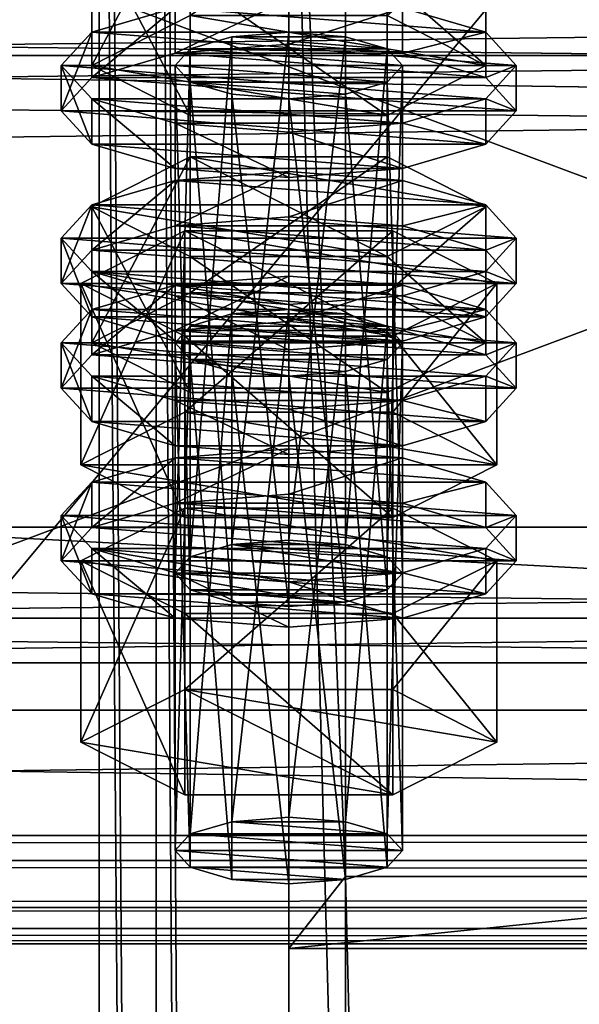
# Model space of a CAD drawing. Header units: millimetres. Extents: x 60485 to 71303, y 100 to 16900.
# Tile 432 of 656: x 68366 to 68395, y 8321 to 8373. Entities that reach past the tile are written whole.
import ezdxf

# ---------------------------------------------------------------- set-up
doc = ezdxf.new("R2010")
doc.units = ezdxf.units.MM
for name, color, linetype in [('13', 7, 'Continuous'), ('3', 7, 'Continuous'), ('4', 7, 'Continuous'), ('6', 7, 'Continuous'), ('7', 7, 'Continuous'), ('9', 7, 'Continuous')]:
    doc.layers.add(name, color=color, linetype=linetype)

msp = doc.modelspace()

# ---------------------------------------------------------------- meshes
at = {"layer": '13', "color": 20}
mesh = msp.add_polyface(dxfattribs=at)
corners = [(68374.804, 8358.519, 5610.701), (68385.196, 8365.692, 5612.894), (68374.804, 8365.692, 5612.894), (68385.196, 8360.429, 5630.107), (68369.608, 8363.06, 5621.5), (68374, 8343.73, 5563.306), (68374.804, 8371.384, 5568.624), (68374, 8370.506, 5571.492), (68374.804, 8344.607, 5560.437), (68377, 8372.026, 5566.523), (68377, 8345.249, 5558.337), (68380, 8372.261, 5565.755), (68374.804, 8369.629, 5574.361), (68380, 8368.752, 5577.23), (68377, 8368.987, 5576.462), (68385.196, 8369.629, 5574.361), (68386, 8370.506, 5571.492), (68385.196, 8371.384, 5568.624), (68369.608, 8370.506, 5571.492), (68374.804, 8373.138, 5562.886), (68374.804, 8380.31, 5565.078), (68369.608, 8377.679, 5573.685), (68385.196, 8380.31, 5565.078), (68385.196, 8367.875, 5580.099), (68374.804, 8367.875, 5580.099), (68374.804, 8375.047, 5582.292), (68390.392, 8370.506, 5571.492), (68385.196, 8375.047, 5582.292), (68390.392, 8377.679, 5573.685), (68368, 8368.116, 5570.761), (68369.608, 8369.87, 5565.024), (68369.608, 8372.261, 5565.755), (68368, 8370.506, 5571.492), (68374, 8371.154, 5560.823), (68374, 8373.545, 5561.554), (68380, 8371.624, 5559.286), (68380, 8374.015, 5560.017), (68380, 8364.607, 5582.237), (68374, 8365.077, 5580.7), (68374, 8367.468, 5581.431), (68380, 8366.998, 5582.968), (68369.608, 8366.362, 5576.499), (68369.608, 8368.752, 5577.23), (68390.392, 8369.87, 5565.024), (68392, 8368.116, 5570.761), (68390.392, 8366.362, 5576.499), (68386, 8365.077, 5580.7), (68386, 8367.468, 5581.431), (68390.392, 8368.752, 5577.23), (68392, 8370.506, 5571.492), (68390.392, 8372.261, 5565.755), (68374, 8362.053, 5558.041), (68380, 8364.914, 5557.234), (68374, 8364.444, 5558.772), (68390.392, 8363.16, 5562.972), (68369.608, 8363.16, 5562.972), (68386, 8364.444, 5558.772)]
mesh.append_faces([[corners[k] for k in face] for face in [(0, 1, 2, 2), (5, 6, 7, 7), (8, 9, 6, 6), (10, 11, 9, 9), (12, 13, 14, 14), (18, 20, 21, 21), (19, 22, 20, 20), (24, 21, 25, 25), (23, 18, 24, 24), (21, 27, 25, 25), (29, 31, 32, 32), (30, 34, 31, 31), (33, 36, 34, 34), (37, 39, 40, 40), (38, 42, 39, 39), (41, 32, 42, 42), (46, 38, 37, 37), (51, 52, 53, 53), (56, 53, 52, 52)]], dxfattribs={"vtx0": -1, "color": 20})
mesh.append_faces([[corners[k] for k in face] for face in [(3, 4, 2, 2), (15, 12, 7, 7), (16, 7, 6, 6), (17, 6, 9, 9), (26, 19, 18, 18), (28, 21, 20, 20), (43, 33, 30, 30), (44, 30, 29, 29), (45, 29, 41, 41), (46, 41, 38, 38), (47, 39, 42, 42), (48, 42, 32, 32), (49, 32, 31, 31), (50, 31, 34, 34), (54, 55, 53, 53)]], dxfattribs={"vtx0": -1, "vtx2": -1, "vtx3": -1, "color": 20})
mesh.append_faces([[corners[k] for k in face] for face in [(18, 19, 20, 20), (23, 24, 25, 25), (24, 18, 21, 21), (29, 30, 31, 31), (30, 33, 34, 34), (33, 35, 36, 36), (37, 38, 39, 39), (38, 41, 42, 42), (41, 29, 32, 32)]], dxfattribs={"vtx2": -1, "vtx3": -1, "color": 20})
mesh = msp.add_polyface(dxfattribs=at)
corners = [(68390.392, 8363.06, 5621.5), (68374.804, 8365.692, 5612.894), (68385.196, 8365.692, 5612.894), (68380, 8345.484, 5557.568), (68383, 8372.026, 5566.523), (68380, 8372.261, 5565.755), (68383, 8345.249, 5558.337), (68385.196, 8371.384, 5568.624), (68385.196, 8344.607, 5560.437), (68386, 8370.506, 5571.492), (68380, 8368.752, 5577.23), (68374.804, 8369.629, 5574.361), (68383, 8368.987, 5576.462), (68385.196, 8369.629, 5574.361), (68374, 8370.506, 5571.492), (68374.804, 8371.384, 5568.624), (68377, 8372.026, 5566.523), (68374.804, 8373.138, 5562.886), (68385.196, 8373.138, 5562.886), (68385.196, 8380.31, 5565.078), (68390.392, 8370.506, 5571.492), (68390.392, 8377.679, 5573.685), (68385.196, 8367.875, 5580.099), (68385.196, 8375.047, 5582.292), (68374.804, 8375.047, 5582.292), (68369.608, 8370.506, 5571.492), (68369.608, 8377.679, 5573.685), (68374.804, 8380.31, 5565.078), (68380, 8371.624, 5559.286), (68386, 8371.154, 5560.823), (68386, 8373.545, 5561.554), (68380, 8374.015, 5560.017), (68390.392, 8369.87, 5565.024), (68390.392, 8372.261, 5565.755), (68392, 8368.116, 5570.761), (68392, 8370.506, 5571.492), (68390.392, 8366.362, 5576.499), (68390.392, 8368.752, 5577.23), (68386, 8365.077, 5580.7), (68386, 8367.468, 5581.431), (68380, 8364.607, 5582.237), (68380, 8366.998, 5582.968), (68374, 8371.154, 5560.823), (68369.608, 8369.87, 5565.024), (68368, 8368.116, 5570.761), (68369.608, 8366.362, 5576.499), (68374, 8367.468, 5581.431), (68369.608, 8368.752, 5577.23), (68368, 8370.506, 5571.492), (68369.608, 8372.261, 5565.755), (68374, 8373.545, 5561.554)]
mesh.append_faces([[corners[k] for k in face] for face in [(0, 1, 2, 2), (3, 4, 5, 5), (6, 7, 4, 4), (8, 9, 7, 7), (4, 16, 5, 5), (18, 21, 19, 19), (20, 23, 21, 21), (22, 24, 23, 23), (17, 20, 18, 18), (21, 27, 19, 19), (28, 30, 31, 31), (29, 33, 30, 30), (32, 35, 33, 33), (34, 37, 35, 35), (36, 39, 37, 37), (38, 41, 39, 39), (42, 29, 28, 28), (46, 39, 41, 41), (30, 50, 31, 31)]], dxfattribs={"vtx0": -1, "color": 20})
mesh.append_faces([[corners[k] for k in face] for face in [(10, 11, 12, 12), (12, 11, 13, 13), (13, 14, 9, 9), (9, 15, 7, 7), (7, 16, 4, 4), (20, 25, 22, 22), (23, 26, 21, 21), (29, 42, 32, 32), (32, 43, 34, 34), (34, 44, 36, 36), (36, 45, 38, 38), (39, 47, 37, 37), (37, 48, 35, 35), (35, 49, 33, 33), (33, 50, 30, 30)]], dxfattribs={"vtx0": -1, "vtx1": -1, "color": 20})
mesh.append_faces([[corners[k] for k in face] for face in [(17, 18, 19, 19), (18, 20, 21, 21), (20, 22, 23, 23), (28, 29, 30, 30), (29, 32, 33, 33), (32, 34, 35, 35), (34, 36, 37, 37), (36, 38, 39, 39), (38, 40, 41, 41)]], dxfattribs={"vtx2": -1, "vtx3": -1, "color": 20})
mesh = msp.add_polyface(dxfattribs=at)
corners = [(68385.196, 8356.765, 5616.439), (68374.804, 8356.765, 5616.439), (68377, 8357.407, 5614.339), (68383, 8357.407, 5614.339), (68380, 8357.642, 5613.57), (68369.608, 8355.888, 5619.308), (68374.804, 8358.519, 5610.701), (68374.804, 8365.692, 5612.894), (68369.608, 8363.06, 5621.5), (68385.196, 8353.257, 5627.914), (68374.804, 8353.257, 5627.914), (68374.804, 8360.429, 5630.107), (68385.196, 8360.429, 5630.107), (68369.608, 8355.251, 5612.839), (68374, 8356.536, 5608.639), (68374, 8358.926, 5609.369), (68369.608, 8357.642, 5613.57), (68380, 8357.006, 5607.101), (68380, 8359.396, 5607.832), (68390.392, 8357.642, 5613.57), (68386, 8358.926, 5609.369), (68374, 8343.73, 5563.306), (68374.804, 8344.607, 5560.437), (68374.804, 8371.384, 5568.624), (68377, 8345.249, 5558.337), (68377, 8372.026, 5566.523), (68380, 8345.484, 5557.568), (68380, 8372.261, 5565.755), (68380, 8341.976, 5569.044), (68377, 8368.987, 5576.462), (68380, 8368.752, 5577.23), (68377, 8342.211, 5568.275), (68374.804, 8369.629, 5574.361), (68374.804, 8342.853, 5566.175), (68374, 8370.506, 5571.492), (68369.03, 8349.452, 5565.055), (68374.515, 8361.792, 5558.894), (68369.03, 8359.015, 5567.979), (68374.515, 8352.229, 5555.97), (68385.485, 8361.792, 5558.894), (68385.485, 8356.237, 5577.064), (68374.515, 8356.237, 5577.064), (68368, 8359.015, 5567.979), (68369.608, 8360.769, 5562.241), (68369.608, 8363.16, 5562.972), (68368, 8361.406, 5568.71), (68374, 8362.053, 5558.041), (68374, 8364.444, 5558.772), (68380, 8362.523, 5556.503), (68380, 8364.914, 5557.234), (68380, 8355.506, 5579.455), (68374, 8355.976, 5577.917), (68374, 8358.367, 5578.648), (68380, 8357.897, 5580.186), (68369.608, 8357.261, 5573.717), (68369.608, 8359.651, 5574.448), (68386, 8362.053, 5558.041), (68390.392, 8360.769, 5562.241), (68392, 8359.015, 5567.979), (68390.392, 8357.261, 5573.717), (68390.392, 8359.651, 5574.448), (68392, 8361.406, 5568.71)]
mesh.append_faces([[corners[k] for k in face] for face in [(3, 2, 4, 4), (5, 7, 8, 8), (10, 8, 11, 11), (8, 12, 11, 11), (13, 15, 16, 16), (14, 18, 15, 15), (20, 15, 18, 18), (28, 29, 30, 30), (31, 32, 29, 29), (33, 34, 32, 32), (35, 36, 37, 37), (38, 39, 36, 36), (37, 40, 41, 41), (42, 44, 45, 45), (43, 47, 44, 44), (50, 52, 53, 53), (51, 55, 52, 52), (54, 45, 55, 55), (46, 56, 48, 48), (55, 53, 52, 52)]], dxfattribs={"vtx0": -1, "color": 20})
mesh.append_faces([[corners[k] for k in face] for face in [(0, 1, 2, 2), (19, 16, 15, 15), (40, 37, 36, 36), (57, 46, 43, 43), (58, 43, 42, 42), (59, 42, 54, 54), (60, 55, 45, 45), (61, 45, 44, 44)]], dxfattribs={"vtx0": -1, "vtx2": -1, "vtx3": -1, "color": 20})
mesh.append_faces([[corners[k] for k in face] for face in [(5, 6, 7, 7), (9, 10, 11, 11), (10, 5, 8, 8), (13, 14, 15, 15), (14, 17, 18, 18), (21, 22, 23, 23), (22, 24, 25, 25), (24, 26, 27, 27), (33, 21, 34, 34), (42, 43, 44, 44), (43, 46, 47, 47), (46, 48, 49, 49), (50, 51, 52, 52), (51, 54, 55, 55), (54, 42, 45, 45)]], dxfattribs={"vtx2": -1, "vtx3": -1, "color": 20})
mesh = msp.add_polyface(dxfattribs=at)
corners = [(68385.196, 8356.765, 5616.439), (68377, 8357.407, 5614.339), (68383, 8357.407, 5614.339), (68374.804, 8358.519, 5610.701), (68385.196, 8358.519, 5610.701), (68385.196, 8365.692, 5612.894), (68390.392, 8355.888, 5619.308), (68390.392, 8363.06, 5621.5), (68385.196, 8353.257, 5627.914), (68385.196, 8360.429, 5630.107), (68374.804, 8360.429, 5630.107), (68374.804, 8365.692, 5612.894), (68380, 8357.006, 5607.101), (68386, 8356.536, 5608.639), (68386, 8358.926, 5609.369), (68380, 8359.396, 5607.832), (68390.392, 8357.642, 5613.57), (68392, 8355.888, 5619.308), (68369.608, 8357.642, 5613.57), (68374, 8358.926, 5609.369), (68380, 8345.484, 5557.568), (68383, 8345.249, 5558.337), (68383, 8372.026, 5566.523), (68385.196, 8344.607, 5560.437), (68385.196, 8371.384, 5568.624), (68386, 8343.73, 5563.306), (68386, 8370.506, 5571.492), (68385.196, 8369.629, 5574.361), (68385.196, 8342.853, 5566.175), (68383, 8368.987, 5576.462), (68383, 8342.211, 5568.275), (68380, 8368.752, 5577.23), (68374.515, 8352.229, 5555.97), (68385.485, 8352.229, 5555.97), (68385.485, 8361.792, 5558.894), (68390.97, 8359.015, 5567.979), (68385.485, 8356.237, 5577.064), (68374.515, 8361.792, 5558.894), (68380, 8362.523, 5556.503), (68386, 8362.053, 5558.041), (68386, 8364.444, 5558.772), (68380, 8364.914, 5557.234), (68390.392, 8360.769, 5562.241), (68390.392, 8363.16, 5562.972), (68392, 8359.015, 5567.979), (68392, 8361.406, 5568.71), (68390.392, 8357.261, 5573.717), (68390.392, 8359.651, 5574.448), (68386, 8355.976, 5577.917), (68386, 8358.367, 5578.648), (68380, 8357.897, 5580.186), (68374, 8362.053, 5558.041), (68369.608, 8360.769, 5562.241), (68368, 8359.015, 5567.979), (68369.608, 8359.651, 5574.448), (68368, 8361.406, 5568.71), (68369.608, 8363.16, 5562.972), (68374, 8364.444, 5558.772)]
mesh.append_faces([[corners[k] for k in face] for face in [(4, 7, 5, 5), (6, 9, 7, 7), (8, 10, 9, 9), (3, 6, 4, 4), (12, 14, 15, 15), (13, 16, 14, 14), (25, 27, 26, 26), (28, 29, 27, 27), (30, 31, 29, 29), (33, 35, 34, 34), (35, 37, 34, 34), (38, 40, 41, 41), (39, 43, 40, 40), (42, 45, 43, 43), (44, 47, 45, 45), (46, 49, 47, 47), (48, 50, 49, 49)]], dxfattribs={"vtx0": -1, "color": 20})
mesh.append_faces([[corners[k] for k in face] for face in [(0, 1, 2, 2), (9, 11, 7, 7), (17, 18, 16, 16), (16, 19, 14, 14), (36, 37, 35, 35), (39, 51, 42, 42), (42, 52, 44, 44), (44, 53, 46, 46), (50, 54, 49, 49), (49, 54, 47, 47), (47, 55, 45, 45), (45, 56, 43, 43), (43, 57, 40, 40)]], dxfattribs={"vtx0": -1, "vtx1": -1, "color": 20})
mesh.append_faces([[corners[k] for k in face] for face in [(3, 4, 5, 5), (4, 6, 7, 7), (6, 8, 9, 9), (12, 13, 14, 14), (20, 21, 22, 22), (21, 23, 24, 24), (23, 25, 26, 26), (32, 33, 34, 34), (38, 39, 40, 40), (39, 42, 43, 43), (42, 44, 45, 45), (44, 46, 47, 47), (46, 48, 49, 49)]], dxfattribs={"vtx2": -1, "vtx3": -1, "color": 20})
mesh = msp.add_polyface(dxfattribs=at)
corners = [(68374, 8329.111, 5611.121), (68374.804, 8356.765, 5616.439), (68374, 8355.888, 5619.308), (68374.804, 8329.988, 5608.252), (68377, 8357.407, 5614.339), (68377, 8330.631, 5606.152), (68380, 8357.642, 5613.57), (68377, 8327.592, 5616.09), (68374.804, 8355.011, 5622.177), (68377, 8354.369, 5624.277), (68374.804, 8328.234, 5613.99), (68380, 8354.134, 5625.045), (68385.196, 8355.011, 5622.177), (68386, 8355.888, 5619.308), (68390.392, 8355.888, 5619.308), (68374.804, 8358.519, 5610.701), (68369.608, 8355.888, 5619.308), (68385.196, 8353.257, 5627.914), (68374.804, 8353.257, 5627.914), (68368, 8353.497, 5618.577), (68369.608, 8355.251, 5612.839), (68369.608, 8357.642, 5613.57), (68368, 8355.888, 5619.308), (68380, 8349.989, 5630.052), (68374, 8350.459, 5628.515), (68374, 8352.849, 5629.246), (68380, 8352.379, 5630.783), (68369.608, 8351.743, 5624.315), (68369.608, 8354.134, 5625.045), (68390.392, 8355.251, 5612.839), (68374, 8356.536, 5608.639), (68392, 8353.497, 5618.577), (68390.392, 8351.743, 5624.315), (68386, 8350.459, 5628.515), (68386, 8352.849, 5629.246), (68390.392, 8354.134, 5625.045), (68392, 8355.888, 5619.308), (68369.608, 8346.15, 5610.056), (68374, 8347.435, 5605.856), (68374, 8349.825, 5606.587), (68369.608, 8348.541, 5610.787), (68380, 8347.905, 5604.319), (68380, 8350.295, 5605.05), (68386, 8347.435, 5605.856), (68390.392, 8348.541, 5610.787), (68386, 8349.825, 5606.587), (68380, 8341.976, 5569.044), (68377, 8342.211, 5568.275), (68377, 8368.987, 5576.462), (68374.804, 8342.853, 5566.175), (68374.804, 8369.629, 5574.361), (68369.03, 8349.452, 5565.055), (68374.515, 8352.229, 5555.97), (68374.515, 8361.792, 5558.894), (68385.485, 8346.674, 5574.14), (68374.515, 8346.674, 5574.14), (68374.515, 8356.237, 5577.064), (68369.03, 8359.015, 5567.979), (68390.97, 8349.452, 5565.055), (68386, 8355.976, 5577.917), (68369.608, 8357.261, 5573.717), (68374, 8355.976, 5577.917), (68380, 8355.506, 5579.455)]
mesh.append_faces([[corners[k] for k in face] for face in [(0, 1, 2, 2), (3, 4, 1, 1), (5, 6, 4, 4), (7, 8, 9, 9), (10, 2, 8, 8), (8, 11, 9, 9), (17, 16, 18, 18), (19, 21, 22, 22), (23, 25, 26, 26), (24, 28, 25, 25), (27, 22, 28, 28), (33, 24, 23, 23), (25, 34, 26, 26), (37, 39, 40, 40), (38, 42, 39, 39), (38, 43, 41, 41), (45, 39, 42, 42), (55, 57, 56, 56), (59, 61, 62, 62)]], dxfattribs={"vtx0": -1, "color": 20})
mesh.append_faces([[corners[k] for k in face] for face in [(12, 8, 2, 2), (13, 2, 1, 1), (14, 15, 16, 16), (29, 30, 20, 20), (31, 20, 19, 19), (32, 19, 27, 27), (33, 27, 24, 24), (34, 25, 28, 28), (35, 28, 22, 22), (36, 22, 21, 21), (44, 40, 39, 39), (58, 52, 51, 51), (59, 60, 61, 61)]], dxfattribs={"vtx0": -1, "vtx2": -1, "vtx3": -1, "color": 20})
mesh.append_faces([[corners[k] for k in face] for face in [(19, 20, 21, 21), (23, 24, 25, 25), (24, 27, 28, 28), (27, 19, 22, 22), (37, 38, 39, 39), (38, 41, 42, 42), (46, 47, 48, 48), (47, 49, 50, 50), (51, 52, 53, 53), (54, 55, 56, 56), (55, 51, 57, 57)]], dxfattribs={"vtx2": -1, "vtx3": -1, "color": 20})
mesh = msp.add_polyface(dxfattribs=at)
corners = [(68380, 8330.866, 5605.383), (68383, 8357.407, 5614.339), (68380, 8357.642, 5613.57), (68383, 8330.631, 5606.152), (68385.196, 8356.765, 5616.439), (68385.196, 8329.988, 5608.252), (68386, 8355.888, 5619.308), (68386, 8329.111, 5611.121), (68385.196, 8355.011, 5622.177), (68385.196, 8328.234, 5613.99), (68383, 8354.369, 5624.277), (68380, 8354.134, 5625.045), (68374.804, 8355.011, 5622.177), (68374, 8355.888, 5619.308), (68374.804, 8356.765, 5616.439), (68390.392, 8355.888, 5619.308), (68369.608, 8355.888, 5619.308), (68385.196, 8353.257, 5627.914), (68386, 8356.536, 5608.639), (68390.392, 8355.251, 5612.839), (68390.392, 8357.642, 5613.57), (68392, 8353.497, 5618.577), (68392, 8355.888, 5619.308), (68390.392, 8351.743, 5624.315), (68390.392, 8354.134, 5625.045), (68386, 8350.459, 5628.515), (68386, 8352.849, 5629.246), (68380, 8349.989, 5630.052), (68380, 8352.379, 5630.783), (68374, 8356.536, 5608.639), (68380, 8357.006, 5607.101), (68369.608, 8355.251, 5612.839), (68368, 8353.497, 5618.577), (68369.608, 8351.743, 5624.315), (68369.608, 8354.134, 5625.045), (68368, 8355.888, 5619.308), (68380, 8347.905, 5604.319), (68386, 8347.435, 5605.856), (68386, 8349.825, 5606.587), (68380, 8350.295, 5605.05), (68390.392, 8346.15, 5610.056), (68390.392, 8348.541, 5610.787), (68392, 8346.787, 5616.525), (68369.608, 8348.541, 5610.787), (68374, 8349.825, 5606.587), (68386, 8343.73, 5563.306), (68385.196, 8342.853, 5566.175), (68385.196, 8369.629, 5574.361), (68383, 8342.211, 5568.275), (68383, 8368.987, 5576.462), (68380, 8341.976, 5569.044), (68380, 8368.752, 5577.23), (68385.485, 8352.229, 5555.97), (68390.97, 8349.452, 5565.055), (68390.97, 8359.015, 5567.979), (68385.485, 8346.674, 5574.14), (68385.485, 8356.237, 5577.064), (68374.515, 8356.237, 5577.064), (68374.515, 8352.229, 5555.97), (68369.03, 8349.452, 5565.055), (68386, 8355.976, 5577.917), (68380, 8355.506, 5579.455), (68380, 8357.897, 5580.186), (68390.392, 8357.261, 5573.717), (68369.608, 8357.261, 5573.717)]
mesh.append_faces([[corners[k] for k in face] for face in [(0, 1, 2, 2), (3, 4, 1, 1), (5, 6, 4, 4), (7, 8, 6, 6), (9, 10, 8, 8), (19, 22, 20, 20), (21, 24, 22, 22), (23, 26, 24, 24), (25, 28, 26, 26), (29, 18, 30, 30), (36, 38, 39, 39), (37, 41, 38, 38), (53, 56, 54, 54), (55, 57, 56, 56), (58, 53, 52, 52)]], dxfattribs={"vtx0": -1, "color": 20})
mesh.append_faces([[corners[k] for k in face] for face in [(11, 12, 10, 10), (10, 12, 8, 8), (8, 13, 6, 6), (6, 14, 4, 4), (15, 16, 17, 17), (18, 29, 19, 19), (19, 31, 21, 21), (21, 32, 23, 23), (23, 33, 25, 25), (26, 34, 24, 24), (24, 35, 22, 22), (42, 43, 41, 41), (41, 44, 38, 38), (53, 59, 55, 55), (63, 64, 60, 60)]], dxfattribs={"vtx0": -1, "vtx1": -1, "color": 20})
mesh.append_faces([[corners[k] for k in face] for face in [(18, 19, 20, 20), (19, 21, 22, 22), (21, 23, 24, 24), (23, 25, 26, 26), (25, 27, 28, 28), (36, 37, 38, 38), (37, 40, 41, 41), (45, 46, 47, 47), (46, 48, 49, 49), (48, 50, 51, 51), (52, 53, 54, 54), (53, 55, 56, 56), (60, 61, 62, 62)]], dxfattribs={"vtx2": -1, "vtx3": -1, "color": 20})
mesh = msp.add_polyface(dxfattribs=at)
corners = [(68374, 8329.111, 5611.121), (68374.804, 8329.988, 5608.252), (68374.804, 8356.765, 5616.439), (68377, 8330.631, 5606.152), (68377, 8357.407, 5614.339), (68380, 8330.866, 5605.383), (68380, 8357.642, 5613.57), (68380, 8327.357, 5616.859), (68377, 8327.592, 5616.09), (68377, 8354.369, 5624.277), (68380, 8354.134, 5625.045), (68374.804, 8328.234, 5613.99), (68374.804, 8355.011, 5622.177), (68374, 8355.888, 5619.308), (68383, 8330.631, 5606.152), (68385.196, 8329.988, 5608.252), (68386, 8329.111, 5611.121), (68385.196, 8328.234, 5613.99), (68383, 8327.592, 5616.09), (68369.03, 8334.833, 5612.871), (68374.515, 8337.611, 5603.786), (68374.515, 8347.174, 5606.709), (68369.03, 8344.396, 5615.794), (68385.485, 8347.174, 5606.709), (68385.485, 8332.056, 5621.955), (68374.515, 8332.056, 5621.955), (68374.515, 8341.619, 5624.879), (68385.485, 8341.619, 5624.879), (68390.97, 8344.396, 5615.794), (68368, 8344.396, 5615.794), (68369.608, 8346.15, 5610.056), (68369.608, 8348.541, 5610.787), (68368, 8346.787, 5616.525), (68380, 8340.888, 5627.27), (68374, 8341.358, 5625.733), (68374, 8343.749, 5626.463), (68380, 8343.279, 5628.001), (68369.608, 8342.642, 5621.532), (68369.608, 8345.033, 5622.263), (68390.392, 8346.15, 5610.056), (68374, 8347.435, 5605.856), (68392, 8344.396, 5615.794), (68390.392, 8342.642, 5621.532), (68386, 8341.358, 5625.733), (68390.392, 8345.033, 5622.263), (68392, 8346.787, 5616.525), (68386, 8343.73, 5563.306), (68377, 8345.249, 5558.337), (68374.804, 8344.607, 5560.437), (68374, 8343.73, 5563.306), (68385.196, 8342.853, 5566.175), (68374.804, 8342.853, 5566.175), (68383, 8342.211, 5568.275), (68377, 8342.211, 5568.275), (68385.485, 8346.674, 5574.14), (68369.03, 8349.452, 5565.055), (68374.515, 8346.674, 5574.14)]
mesh.append_faces([[corners[k] for k in face] for face in [(7, 9, 10, 10), (3, 14, 5, 5), (18, 8, 7, 7), (19, 21, 22, 22), (20, 23, 21, 21), (25, 22, 26, 26), (24, 19, 25, 25), (22, 27, 26, 26), (29, 31, 32, 32), (33, 35, 36, 36), (34, 38, 35, 35), (37, 32, 38, 38), (38, 36, 35, 35), (54, 55, 56, 56)]], dxfattribs={"vtx0": -1, "color": 20})
mesh.append_faces([[corners[k] for k in face] for face in [(15, 3, 1, 1), (16, 1, 0, 0), (17, 0, 11, 11), (18, 11, 8, 8), (24, 20, 19, 19), (28, 22, 21, 21), (39, 40, 30, 30), (41, 30, 29, 29), (42, 29, 37, 37), (43, 37, 34, 34), (44, 38, 32, 32), (45, 32, 31, 31), (46, 47, 48, 48), (46, 48, 49, 49), (50, 49, 51, 51), (52, 51, 53, 53)]], dxfattribs={"vtx0": -1, "vtx2": -1, "vtx3": -1, "color": 20})
mesh.append_faces([[corners[k] for k in face] for face in [(0, 1, 2, 2), (1, 3, 4, 4), (3, 5, 6, 6), (7, 8, 9, 9), (8, 11, 12, 12), (11, 0, 13, 13), (19, 20, 21, 21), (24, 25, 26, 26), (25, 19, 22, 22), (29, 30, 31, 31), (33, 34, 35, 35), (34, 37, 38, 38), (37, 29, 32, 32)]], dxfattribs={"vtx2": -1, "vtx3": -1, "color": 20})
mesh = msp.add_polyface(dxfattribs=at)
corners = [(68380, 8330.866, 5605.383), (68383, 8330.631, 5606.152), (68383, 8357.407, 5614.339), (68385.196, 8329.988, 5608.252), (68385.196, 8356.765, 5616.439), (68386, 8329.111, 5611.121), (68386, 8355.888, 5619.308), (68385.196, 8328.234, 5613.99), (68385.196, 8355.011, 5622.177), (68383, 8327.592, 5616.09), (68383, 8354.369, 5624.277), (68380, 8327.357, 5616.859), (68380, 8354.134, 5625.045), (68377, 8330.631, 5606.152), (68374.804, 8329.988, 5608.252), (68374, 8329.111, 5611.121), (68374.804, 8328.234, 5613.99), (68374.515, 8337.611, 5603.786), (68385.485, 8337.611, 5603.786), (68385.485, 8347.174, 5606.709), (68390.97, 8334.833, 5612.871), (68390.97, 8344.396, 5615.794), (68385.485, 8332.056, 5621.955), (68385.485, 8341.619, 5624.879), (68374.515, 8341.619, 5624.879), (68369.03, 8344.396, 5615.794), (68374.515, 8347.174, 5606.709), (68390.392, 8346.15, 5610.056), (68392, 8344.396, 5615.794), (68392, 8346.787, 5616.525), (68390.392, 8348.541, 5610.787), (68390.392, 8342.642, 5621.532), (68390.392, 8345.033, 5622.263), (68386, 8341.358, 5625.733), (68386, 8343.749, 5626.463), (68380, 8340.888, 5627.27), (68380, 8343.279, 5628.001), (68386, 8347.435, 5605.856), (68374, 8347.435, 5605.856), (68369.608, 8346.15, 5610.056), (68368, 8344.396, 5615.794), (68369.608, 8342.642, 5621.532), (68374, 8341.358, 5625.733), (68369.608, 8345.033, 5622.263), (68368, 8346.787, 5616.525), (68377, 8345.249, 5558.337), (68383, 8345.249, 5558.337), (68380, 8345.484, 5557.568), (68385.196, 8344.607, 5560.437), (68386, 8343.73, 5563.306), (68374, 8343.73, 5563.306), (68385.196, 8342.853, 5566.175), (68374.804, 8342.853, 5566.175), (68383, 8342.211, 5568.275), (68377, 8342.211, 5568.275), (68380, 8341.976, 5569.044)]
mesh.append_faces([[corners[k] for k in face] for face in [(9, 12, 10, 10), (18, 21, 19, 19), (20, 23, 21, 21), (22, 24, 23, 23), (17, 20, 18, 18), (21, 26, 19, 19), (27, 29, 30, 30), (28, 32, 29, 29), (31, 34, 32, 32), (33, 36, 34, 34), (33, 42, 35, 35), (45, 46, 47, 47), (53, 54, 55, 55)]], dxfattribs={"vtx0": -1, "color": 20})
mesh.append_faces([[corners[k] for k in face] for face in [(1, 13, 3, 3), (3, 14, 5, 5), (5, 15, 7, 7), (7, 16, 9, 9), (20, 17, 22, 22), (23, 25, 21, 21), (37, 38, 27, 27), (27, 39, 28, 28), (28, 40, 31, 31), (31, 41, 33, 33), (36, 43, 34, 34), (34, 43, 32, 32), (32, 44, 29, 29), (46, 45, 48, 48), (48, 45, 49, 49), (49, 50, 51, 51), (51, 52, 53, 53)]], dxfattribs={"vtx0": -1, "vtx1": -1, "color": 20})
mesh.append_faces([[corners[k] for k in face] for face in [(0, 1, 2, 2), (1, 3, 4, 4), (3, 5, 6, 6), (5, 7, 8, 8), (7, 9, 10, 10), (9, 11, 12, 12), (17, 18, 19, 19), (18, 20, 21, 21), (20, 22, 23, 23), (27, 28, 29, 29), (28, 31, 32, 32), (31, 33, 34, 34), (33, 35, 36, 36)]], dxfattribs={"vtx2": -1, "vtx3": -1, "color": 20})
at = {"layer": '3', "color": 91}
mesh = msp.add_polyface(dxfattribs=at)
corners = [(68370, 8485, 5564.7), (68430, 8485, 5564.7), (68430, 145.041, 3014.919), (68370, 145.041, 3014.919), (68370, 271.84, 2970.03), (68430, 271.84, 2970.03), (68430, 8485, 5481.045), (68370, 8485, 5481.045), (68370, 145.041, 2970.03), (68427, 8485, 5484.182), (68373, 8485, 5484.182), (68373, 8485, 5561.563), (68427, 8485, 5561.563), (68373, 145.041, 3011.782), (68427, 145.041, 3011.782), (68373, 261.579, 2970.03), (68373, 145.041, 2970.03), (68427, 261.579, 2970.03), (68427, 145.041, 2970.03), (68430, 145.041, 2970.03)]
mesh.append_faces([[corners[k] for k in face] for face in [(0, 2, 3, 3), (4, 6, 7, 7), (4, 3, 8, 8), (0, 4, 7, 7), (12, 13, 14, 14), (15, 11, 10, 10), (13, 15, 16, 16), (17, 10, 9, 9), (17, 14, 18, 18), (12, 17, 9, 9), (8, 13, 16, 16), (18, 2, 19, 19), (5, 1, 6, 6), (2, 5, 19, 19), (5, 18, 19, 19), (15, 8, 16, 16)]], dxfattribs={"vtx0": -1, "color": 91})
mesh.append_faces([[corners[k] for k in face] for face in [(3, 4, 0, 0), (0, 11, 1, 1), (11, 7, 10, 10), (10, 7, 9, 9), (1, 12, 6, 6), (12, 1, 11, 11), (6, 9, 7, 7), (11, 15, 13, 13), (14, 17, 12, 12), (2, 14, 3, 3), (3, 13, 8, 8), (1, 5, 2, 2), (18, 5, 17, 17), (17, 5, 15, 15), (8, 15, 4, 4), (4, 15, 5, 5)]], dxfattribs={"vtx0": -1, "vtx1": -1, "color": 91})
mesh.append_faces([[corners[k] for k in face] for face in [(11, 0, 7, 7), (6, 12, 9, 9), (2, 18, 14, 14), (3, 14, 13, 13)]], dxfattribs={"vtx0": -1, "vtx2": -1, "vtx3": -1, "color": 91})
mesh.append_faces([[corners[k] for k in face] for face in [(0, 1, 2, 2), (4, 5, 6, 6), (12, 11, 13, 13), (17, 15, 10, 10)]], dxfattribs={"vtx2": -1, "vtx3": -1, "color": 91})
mesh = msp.add_polyface(dxfattribs=at)
corners = [(68445, 8374.997, 5531.153), (68355, 8374.997, 5531.153), (68355, 8341.374, 5641.128), (68445, 8341.374, 5641.128), (68355, 8379.778, 5532.615), (68355, 8346.156, 5642.59), (68445, 8379.778, 5532.615), (68445, 8346.156, 5642.59)]
mesh.append_faces([[corners[k] for k in face] for face in [(0, 2, 3, 3), (1, 5, 2, 2), (4, 7, 5, 5), (6, 3, 7, 7), (1, 6, 4, 4), (3, 5, 7, 7)]], dxfattribs={"vtx0": -1, "color": 91})
mesh.append_faces([[corners[k] for k in face] for face in [(0, 1, 2, 2), (1, 4, 5, 5), (4, 6, 7, 7), (6, 0, 3, 3), (1, 0, 6, 6), (3, 2, 5, 5)]], dxfattribs={"vtx2": -1, "vtx3": -1, "color": 91})
at = {"layer": '4', "color": 171}
mesh = msp.add_polyface(dxfattribs=at)
corners = [(68417, 6827.199, 4974.204), (68383, 6827.199, 4974.204), (68383, 8327.739, 3030.03), (68417, 8327.739, 3030.03), (68383, 6882.39, 4991.078), (68383, 8395.952, 3030.03), (68417, 6882.39, 4991.078), (68417, 8395.952, 3030.03), (68420, 6824.133, 4973.267), (68420, 6885.456, 4992.015), (68420, 8399.742, 3030.03), (68420, 8323.949, 3030.03), (68380, 6885.456, 4992.015), (68380, 8399.742, 3030.03), (68380, 6824.133, 4973.267), (68380, 8323.949, 3030.03)]
mesh.append_faces([[corners[k] for k in face] for face in [(0, 2, 3, 3), (1, 5, 2, 2), (4, 7, 5, 5), (6, 3, 7, 7), (8, 10, 11, 11), (9, 13, 10, 10), (12, 15, 13, 13), (14, 11, 15, 15)]], dxfattribs={"vtx0": -1, "color": 171})
mesh.append_faces([[corners[k] for k in face] for face in [(9, 6, 12, 12), (6, 8, 0, 0), (0, 8, 1, 1), (12, 4, 14, 14), (4, 12, 6, 6), (14, 1, 8, 8), (11, 3, 15, 15), (3, 10, 7, 7), (7, 10, 5, 5), (15, 2, 13, 13), (2, 15, 3, 3), (13, 5, 10, 10)]], dxfattribs={"vtx0": -1, "vtx1": -1, "color": 171})
mesh.append_faces([[corners[k] for k in face] for face in [(6, 9, 8, 8), (14, 4, 1, 1), (3, 11, 10, 10), (13, 2, 5, 5)]], dxfattribs={"vtx0": -1, "vtx2": -1, "vtx3": -1, "color": 171})
mesh.append_faces([[corners[k] for k in face] for face in [(0, 1, 2, 2), (1, 4, 5, 5), (4, 6, 7, 7), (6, 0, 3, 3), (8, 9, 10, 10), (9, 12, 13, 13), (12, 14, 15, 15), (14, 8, 11, 11)]], dxfattribs={"vtx2": -1, "vtx3": -1, "color": 171})
at = {"layer": '6', "color": 2}
mesh = msp.add_polyface(dxfattribs=at)
corners = [(68373, 8445, 2973.03), (68427, 8445, 2973.03), (68427, 281.652, 2973.03), (68373, 281.652, 2973.03), (68427, 8445, 3027.03), (68427, 458.279, 3027.03), (68373, 8445, 3027.03), (68373, 458.279, 3027.03), (68370, 8445, 2970.03), (68370, 8445, 3030.03), (68370, 468.091, 3030.03), (68370, 271.84, 2970.03), (68430, 8445, 3030.03), (68430, 468.091, 3030.03), (68430, 8445, 2970.03), (68430, 271.84, 2970.03)]
mesh.append_faces([[corners[k] for k in face] for face in [(0, 2, 3, 3), (1, 5, 2, 2), (4, 7, 5, 5), (6, 3, 7, 7), (8, 10, 11, 11), (9, 13, 10, 10), (12, 15, 13, 13), (14, 11, 15, 15)]], dxfattribs={"vtx0": -1, "color": 2})
mesh.append_faces([[corners[k] for k in face] for face in [(9, 6, 12, 12), (6, 8, 0, 0), (0, 8, 1, 1), (12, 4, 14, 14), (4, 12, 6, 6), (14, 1, 8, 8), (11, 3, 15, 15), (3, 10, 7, 7), (7, 10, 5, 5), (15, 2, 13, 13), (2, 15, 3, 3), (13, 5, 10, 10)]], dxfattribs={"vtx0": -1, "vtx1": -1, "color": 2})
mesh.append_faces([[corners[k] for k in face] for face in [(6, 9, 8, 8), (14, 4, 1, 1), (3, 11, 10, 10), (13, 2, 5, 5)]], dxfattribs={"vtx0": -1, "vtx2": -1, "vtx3": -1, "color": 2})
mesh.append_faces([[corners[k] for k in face] for face in [(0, 1, 2, 2), (1, 4, 5, 5), (4, 6, 7, 7), (6, 0, 3, 3), (8, 9, 10, 10), (9, 12, 13, 13), (12, 14, 15, 15), (14, 8, 11, 11)]], dxfattribs={"vtx2": -1, "vtx3": -1, "color": 2})
at = {"layer": '7', "color": 6}
mesh = msp.add_polyface(dxfattribs=at)
corners = [(68450, 8325, 2970.03), (68350, 8325, 2970.03), (68350, 8445, 2970.03), (68450, 8445, 2970.03), (68350, 8325, 2960.03), (68350, 8445, 2960.03), (68450, 8325, 2960.03), (68450, 8445, 2960.03)]
mesh.append_faces([[corners[k] for k in face] for face in [(0, 2, 3, 3), (1, 5, 2, 2), (4, 7, 5, 5), (6, 3, 7, 7), (1, 6, 4, 4), (3, 5, 7, 7)]], dxfattribs={"vtx0": -1, "color": 6})
mesh.append_faces([[corners[k] for k in face] for face in [(0, 1, 2, 2), (1, 4, 5, 5), (4, 6, 7, 7), (6, 0, 3, 3), (1, 0, 6, 6), (3, 2, 5, 5)]], dxfattribs={"vtx2": -1, "vtx3": -1, "color": 6})
at = {"layer": '9', "color": 243}
mesh = msp.add_polyface(dxfattribs=at)
corners = [(68700, 8328.584, 5522.19), (68700, 8373.529, 5535.938), (65500, 8373.529, 5535.938), (65500, 8328.584, 5522.19), (68700, 8339.013, 5648.777), (65500, 8339.013, 5648.777), (68700, 8374.395, 5659.6), (65500, 8374.395, 5659.6), (68700, 8378.198, 5647.168), (65500, 8378.198, 5647.168), (68700, 8380.11, 5647.753), (65500, 8380.11, 5647.753), (68700, 8375.722, 5662.097), (65500, 8375.722, 5662.097), (68700, 8336.516, 5650.104), (65500, 8336.516, 5650.104), (68700, 8371.031, 5537.265), (65500, 8371.031, 5537.265), (68700, 8329.912, 5524.688), (65500, 8329.912, 5524.688), (68700, 8326.109, 5537.119), (65500, 8326.109, 5537.119), (68700, 8324.197, 5536.534), (65500, 8324.197, 5536.534)]
mesh.append_faces([[corners[k] for k in face] for face in [(0, 2, 3, 3), (1, 5, 2, 2), (4, 7, 5, 5), (6, 9, 7, 7), (8, 11, 9, 9), (10, 13, 11, 11), (12, 15, 13, 13), (14, 17, 15, 15), (16, 19, 17, 17), (18, 21, 19, 19), (20, 23, 21, 21), (22, 3, 23, 23), (20, 0, 22, 22), (8, 12, 10, 10), (11, 7, 9, 9), (23, 19, 21, 21)]], dxfattribs={"vtx0": -1, "color": 243})
mesh.append_faces([[corners[k] for k in face] for face in [(1, 16, 4, 4), (16, 0, 18, 18), (18, 0, 20, 20), (12, 6, 14, 14), (14, 4, 16, 16), (3, 19, 23, 23), (19, 2, 17, 17), (17, 2, 15, 15), (15, 5, 13, 13)]], dxfattribs={"vtx0": -1, "vtx1": -1, "color": 243})
mesh.append_faces([[corners[k] for k in face] for face in [(16, 1, 0, 0), (12, 8, 6, 6), (14, 6, 4, 4), (7, 11, 13, 13), (19, 3, 2, 2), (15, 2, 5, 5), (13, 5, 7, 7)]], dxfattribs={"vtx0": -1, "vtx2": -1, "vtx3": -1, "color": 243})
mesh.append_faces([[corners[k] for k in face] for face in [(0, 1, 2, 2), (1, 4, 5, 5), (4, 6, 7, 7), (6, 8, 9, 9), (8, 10, 11, 11), (10, 12, 13, 13), (12, 14, 15, 15), (14, 16, 17, 17), (16, 18, 19, 19), (18, 20, 21, 21), (20, 22, 23, 23), (22, 0, 3, 3)]], dxfattribs={"vtx2": -1, "vtx3": -1, "color": 243})
mesh = msp.add_polyface(dxfattribs=at)
corners = [(71300, 8328.584, 5522.19), (71300, 8373.529, 5535.938), (68100, 8373.529, 5535.938), (68100, 8328.584, 5522.19), (71300, 8339.013, 5648.777), (68100, 8339.013, 5648.777), (71300, 8374.395, 5659.6), (68100, 8374.395, 5659.6), (71300, 8378.198, 5647.168), (68100, 8378.198, 5647.168), (71300, 8380.11, 5647.753), (68100, 8380.11, 5647.753), (71300, 8375.722, 5662.097), (68100, 8375.722, 5662.097), (71300, 8336.516, 5650.104), (68100, 8336.516, 5650.104), (71300, 8371.031, 5537.265), (68100, 8371.031, 5537.265), (71300, 8329.912, 5524.688), (68100, 8329.912, 5524.688), (71300, 8326.109, 5537.119), (68100, 8326.109, 5537.119), (71300, 8324.197, 5536.534), (68100, 8324.197, 5536.534)]
mesh.append_faces([[corners[k] for k in face] for face in [(0, 2, 3, 3), (1, 5, 2, 2), (4, 7, 5, 5), (6, 9, 7, 7), (8, 11, 9, 9), (10, 13, 11, 11), (12, 15, 13, 13), (14, 17, 15, 15), (16, 19, 17, 17), (18, 21, 19, 19), (20, 23, 21, 21), (22, 3, 23, 23), (18, 22, 20, 20), (8, 12, 10, 10), (11, 7, 9, 9)]], dxfattribs={"vtx0": -1, "color": 243})
mesh.append_faces([[corners[k] for k in face] for face in [(1, 16, 4, 4), (16, 0, 18, 18), (22, 18, 0, 0), (12, 6, 14, 14), (14, 4, 16, 16), (3, 19, 23, 23), (19, 2, 17, 17), (17, 2, 15, 15), (13, 7, 11, 11)]], dxfattribs={"vtx0": -1, "vtx1": -1, "color": 243})
mesh.append_faces([[corners[k] for k in face] for face in [(16, 1, 0, 0), (12, 8, 6, 6), (14, 6, 4, 4), (19, 3, 2, 2), (15, 2, 5, 5), (5, 13, 15, 15), (13, 5, 7, 7)]], dxfattribs={"vtx0": -1, "vtx2": -1, "vtx3": -1, "color": 243})
mesh.append_faces([[corners[k] for k in face] for face in [(21, 23, 19, 19)]], dxfattribs={"vtx1": -1, "color": 243})
mesh.append_faces([[corners[k] for k in face] for face in [(0, 1, 2, 2), (1, 4, 5, 5), (4, 6, 7, 7), (6, 8, 9, 9), (8, 10, 11, 11), (10, 12, 13, 13), (12, 14, 15, 15), (14, 16, 17, 17), (16, 18, 19, 19), (18, 20, 21, 21), (20, 22, 23, 23), (22, 0, 3, 3)]], dxfattribs={"vtx2": -1, "vtx3": -1, "color": 243})

doc.saveas('drawing.dxf')
